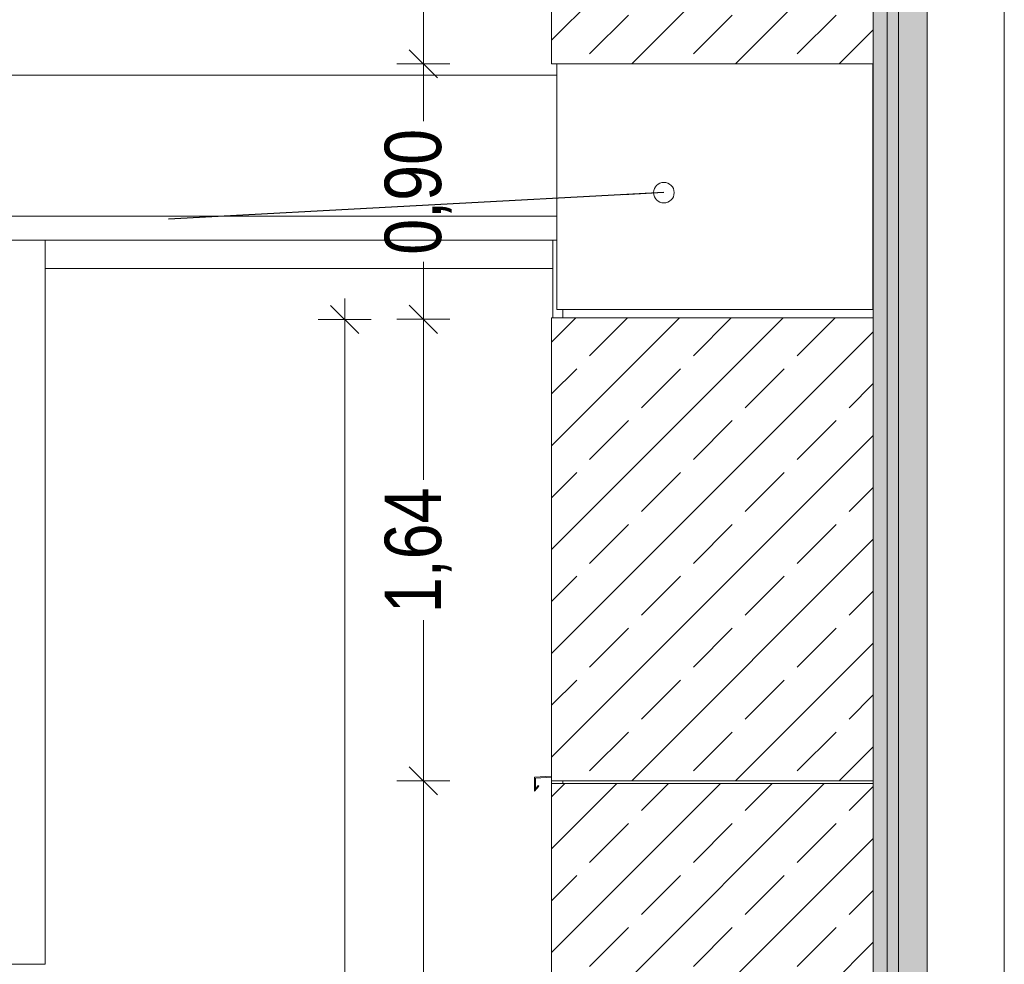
# Model space of a CAD drawing. Header units: millimetres. Extents: x 52659 to 1698020, y -10054 to 104697.
# Tile 347 of 363: x 1447063 to 1450553, y -3343 to 3. Entities that reach past the tile are written whole.
import ezdxf

# ---------------------------------------------------------------- set-up
doc = ezdxf.new("R2010")
doc.units = ezdxf.units.MM
doc.header["$MEASUREMENT"] = 0
for name, color, linetype in [('02-04 CASSETTES CLAIRES', 7, 'Continuous'), ('02-04 CASSETTES FONCEES', 7, 'Continuous'), ('02-04 Mur.Construction', 7, 'Continuous'), ('05-02 Cotation 200ème 100ème.Cotations', 7, 'Continuous'), ('06-05 Etiquette.Texte', 7, 'Continuous'), ('A-GLAZ-CWMG-OTLN.Modèle IFC', 7, 'Continuous'), ('A-WALL-____-OTLN.Modèle IFC', 7, 'Continuous'), ('Fenêtres ARCHICAD', 7, 'Continuous')]:
    doc.layers.add(name, color=color, linetype=linetype)
doc.styles.add('STYLE_GENERE_3', font='ARIALN.TTF')
doc.dimstyles.new('STYLE_GENERE__2', dxfattribs={"dimtxt": 200, "dimasz": 95, "dimexe": 0.18, "dimexo": 100, "dimgap": 0, "dimtad": 0, "dimlfac": 0.001, "dimzin": 0, "dimdsep": 46, "dimtxsty": 'STYLE_GENERE_3', "dimblk": 'ARROWHEAD_6', "dimblk1": 'ARROWHEAD_6', "dimblk2": 'ARROWHEAD_6', "dimcen": 0.09, "dimclrd": 7, "dimclre": 7, "dimclrt": 7, "dimazin": 0, "dimtfac": 1, "dimtdec": 4, "dimtmove": 0, "dimatfit": 3, "dimfxl": 1, "dimtolj": 1, "dimtzin": 0, "dimarcsym": 0})
doc.dimstyles.new('STYLE_GENERE__4', dxfattribs={"dimtxt": 0.18, "dimasz": 145.92, "dimexe": 0.18, "dimexo": 0.0625, "dimgap": 0, "dimtad": 0, "dimtih": 1, "dimtoh": 1, "dimdec": 4, "dimzin": 0, "dimdsep": 46, "dimcen": 0.09, "dimadec": 0, "dimazin": 0, "dimtfac": 1, "dimtdec": 4, "dimtmove": 0, "dimatfit": 3, "dimldrblk": 'ARROWHEAD_1', "dimfxl": 1, "dimtolj": 1, "dimtzin": 0, "dimarcsym": 0})

# ---------------------------------------------------------------- blocks, each defined once
blk = doc.blocks.new('Élément de coupe_1227_5', base_point=(1478457.7, -7243.3))
at = {"layer": '02-04 Mur.Construction', "color": 7, "linetype": 'Continuous', "lineweight": 9}
for p, q in [((1448988, -1053.3), (1448988, -1023.3)), ((1448988, -2703.3), (1448988, -2693.3))]:
    blk.add_line(p, q, dxfattribs=at)
blk = doc.blocks.new('Élément de coupe_1228_5', base_point=(1478457.7, -7243.3))
at = {"layer": 'Fenêtres ARCHICAD', "color": 7, "linetype": 'Continuous', "lineweight": 5}
for p, q in [((1448888, -2680.4), (1448948, -2676.9)), ((1448888, -2730.5), (1448888, -2680.4)), ((1448948, -2679.9), (1448891, -2683.3)), ((1448891, -2683.3), (1448891, -2723.3)), ((1448903.1, -2712.4), (1448888, -2730.5)), ((1448891, -2723.3), (1448901, -2710.3)), ((1448901, -2710.3), (1448903.1, -2712.4))]:
    blk.add_line(p, q, dxfattribs=at)
blk = doc.blocks.new('Élément de coupe_1232_5', base_point=(1478457.7, -7243.3))
at = {"layer": '02-04 Mur.Construction', "color": 7, "linetype": 'Continuous', "lineweight": 9}
for p, q in [((1448966.8, -1023.3), (1448966.8, -153.3)), ((1448986.8, -1023.3), (1448966.8, -1023.3))]:
    blk.add_line(p, q, dxfattribs=at)
blk = doc.blocks.new('Élément de coupe_1233_5', base_point=(1478457.7, -7243.3))
at = {"layer": '02-04 Mur.Construction', "color": 7, "linetype": 'Continuous', "lineweight": 9}
blk.add_line((1450087.7, -423.3), (1450086.5, -423.3), dxfattribs=at)
blk = doc.blocks.new('Élément de coupe_1238_5', base_point=(1478457.7, -7243.3))
at = {"layer": '02-04 CASSETTES CLAIRES', "color": 7, "linetype": 'Continuous', "lineweight": 9}
for p, q in [((1448948, -3669.5), (1449914.3, -2703.3)), ((1448948, -3301.8), (1449546.6, -2703.3)), ((1448948, -2934.1), (1449178.9, -2703.3)), ((1448948, -2750.3), (1448995, -2703.3)), ((1448948, -4803.3), (1448948, -2703.3)), ((1448948, -2703.3), (1450087.7, -2703.3)), ((1449267, -2799), (1449362.7, -2703.3)), ((1449634.7, -2799), (1449730.4, -2703.3)), ((1450002.4, -2799), (1450087.7, -2713.7)), ((1449083.1, -2982.9), (1449221, -2845)), ((1449450.8, -2982.9), (1449588.7, -2845)), ((1449818.5, -2982.9), (1449956.4, -2845)), ((1448948, -4037.2), (1450087.7, -2897.5)), ((1448948, -3118), (1449037.2, -3028.8)), ((1449267, -3166.7), (1449404.9, -3028.8)), ((1449634.7, -3166.7), (1449772.5, -3028.8)), ((1450002.4, -3166.7), (1450087.7, -3081.4)), ((1449083.1, -3350.6), (1449221, -3212.7)), ((1449450.8, -3350.6), (1449588.7, -3212.7)), ((1449818.5, -3350.6), (1449956.4, -3212.7)), ((1448948, -4404.9), (1450087.7, -3265.2)), ((1448948, -3485.7), (1449037.2, -3396.5)), ((1449267, -3534.4), (1449404.9, -3396.5)), ((1449634.7, -3534.4), (1449772.5, -3396.5)), ((1450002.4, -3534.4), (1450087.7, -3449.1)), ((1449083.1, -3718.3), (1449221, -3580.4)), ((1449450.8, -3718.3), (1449588.7, -3580.4)), ((1449818.5, -3718.3), (1449956.4, -3580.4)), ((1448948, -4772.6), (1450087.7, -3632.9)), ((1448948, -3853.4), (1449037.2, -3764.2)), ((1449267, -3902.1), (1449404.9, -3764.2)), ((1449634.7, -3902.1), (1449772.5, -3764.2)), ((1450002.4, -3902.1), (1450087.7, -3816.8)), ((1449083.1, -4085.9), (1449221, -3948.1)), ((1449450.8, -4085.9), (1449588.7, -3948.1)), ((1449818.5, -4085.9), (1449956.4, -3948.1)), ((1449285, -4803.3), (1450087.7, -4000.6)), ((1448948, -4221.1), (1449037.2, -4131.9)), ((1449267, -4269.8), (1449404.9, -4131.9)), ((1449634.7, -4269.8), (1449772.5, -4131.9)), ((1450002.4, -4269.8), (1450087.7, -4184.5)), ((1449083.1, -4453.6), (1449221, -4315.8)), ((1449450.8, -4453.6), (1449588.7, -4315.8)), ((1449818.5, -4453.6), (1449956.4, -4315.8)), ((1449652.7, -4803.3), (1450087.7, -4368.3)), ((1448948, -4588.8), (1449037.2, -4499.6)), ((1449267, -4637.5), (1449404.9, -4499.6)), ((1449634.7, -4637.5), (1449772.5, -4499.6)), ((1450002.4, -4637.5), (1450087.7, -4552.2)), ((1449101.2, -4803.3), (1449221, -4683.5)), ((1449468.9, -4803.3), (1449588.7, -4683.5)), ((1449836.6, -4803.3), (1449956.4, -4683.5)), ((1450020.4, -4803.3), (1450087.7, -4736)), ((1448948, -4803.3), (1450087.7, -4803.3))]:
    blk.add_line(p, q, dxfattribs=at)
blk = doc.blocks.new('Élément de coupe_1239_5', base_point=(1478457.7, -7243.3))
at = {"layer": '02-04 CASSETTES CLAIRES', "color": 7, "linetype": 'Continuous', "lineweight": 9}
for p, q in [((1448948, -1874.1), (1449768.9, -1053.3)), ((1448948, -1506.4), (1449401.2, -1053.3)), ((1448948, -1138.8), (1449033.5, -1053.3)), ((1448948, -2693.3), (1448948, -1053.3)), ((1448948, -1053.3), (1450087.7, -1053.3)), ((1449083.1, -1187.5), (1449217.3, -1053.3)), ((1449450.8, -1187.5), (1449585, -1053.3)), ((1449818.5, -1187.5), (1449952.7, -1053.3)), ((1448948, -2241.8), (1450087.7, -1102.1)), ((1448948, -1322.6), (1449037.2, -1233.4)), ((1449267, -1371.3), (1449404.9, -1233.4)), ((1449634.7, -1371.3), (1449772.5, -1233.4)), ((1450002.4, -1371.3), (1450087.7, -1286)), ((1449083.1, -1555.2), (1449221, -1417.3)), ((1449450.8, -1555.2), (1449588.7, -1417.3)), ((1449818.5, -1555.2), (1449956.4, -1417.3)), ((1448948, -2609.5), (1450087.7, -1469.8)), ((1448948, -1690.3), (1449037.2, -1601.1)), ((1449267, -1739), (1449404.9, -1601.1)), ((1449634.7, -1739), (1449772.5, -1601.1)), ((1450002.4, -1739), (1450087.7, -1653.7)), ((1449083.1, -1922.9), (1449221, -1785)), ((1449450.8, -1922.9), (1449588.7, -1785)), ((1449818.5, -1922.9), (1449956.4, -1785)), ((1449232, -2693.3), (1450087.7, -1837.5)), ((1448948, -2058), (1449037.2, -1968.8)), ((1449267, -2106.7), (1449404.9, -1968.8)), ((1449634.7, -2106.7), (1449772.5, -1968.8)), ((1450002.4, -2106.7), (1450087.7, -2021.4)), ((1449083.1, -2290.6), (1449221, -2152.7)), ((1449450.8, -2290.6), (1449588.7, -2152.7)), ((1449818.5, -2290.6), (1449956.4, -2152.7)), ((1449599.7, -2693.3), (1450087.7, -2205.2)), ((1448948, -2425.7), (1449037.2, -2336.5)), ((1449267, -2474.4), (1449404.9, -2336.5)), ((1449634.7, -2474.4), (1449772.5, -2336.5)), ((1450002.4, -2474.4), (1450087.7, -2389.1)), ((1449083.1, -2658.3), (1449221, -2520.4)), ((1449450.8, -2658.3), (1449588.7, -2520.4)), ((1449818.5, -2658.3), (1449956.4, -2520.4)), ((1449967.3, -2693.3), (1450087.7, -2572.9)), ((1448948, -2693.3), (1450087.7, -2693.3))]:
    blk.add_line(p, q, dxfattribs=at)
blk = doc.blocks.new('Élément de coupe_1240_5', base_point=(1478457.7, -7243.3))
at = {"layer": '02-04 CASSETTES CLAIRES', "color": 7, "linetype": 'Continuous', "lineweight": 9}
for p, q in [((1448948, 1401.2), (1449943.5, 2396.7)), ((1448948, 1768.9), (1449575.8, 2396.7)), ((1448948, 2136.6), (1449208.1, 2396.7)), ((1448948, 2320.5), (1449024.2, 2396.7)), ((1448948, -153.3), (1448948, 2396.7)), ((1448948, 2396.7), (1450087.7, 2396.7)), ((1449267, 2271.8), (1449391.9, 2396.7)), ((1449634.7, 2271.8), (1449759.6, 2396.7)), ((1450002.4, 2271.8), (1450087.7, 2357.1)), ((1449083.1, 2087.9), (1449221, 2225.8)), ((1449450.8, 2087.9), (1449588.7, 2225.8)), ((1449818.5, 2087.9), (1449956.4, 2225.8)), ((1448948, 1033.6), (1450087.7, 2173.2)), ((1448948, 1952.8), (1449037.2, 2042)), ((1449267, 1904.1), (1449404.9, 2042)), ((1449634.7, 1904.1), (1449772.5, 2042)), ((1450002.4, 1904.1), (1450087.7, 1989.4)), ((1449083.1, 1720.2), (1449221, 1858.1)), ((1449450.8, 1720.2), (1449588.7, 1858.1)), ((1449818.5, 1720.2), (1449956.4, 1858.1)), ((1448948, 665.9), (1450087.7, 1805.5)), ((1448948, 1585.1), (1449037.2, 1674.3)), ((1449267, 1536.4), (1449404.9, 1674.3)), ((1449634.7, 1536.4), (1449772.5, 1674.3)), ((1450002.4, 1536.4), (1450087.7, 1621.7)), ((1449083.1, 1352.5), (1449221, 1490.4)), ((1449450.8, 1352.5), (1449588.7, 1490.4)), ((1449818.5, 1352.5), (1449956.4, 1490.4)), ((1448948, 298.2), (1450087.7, 1437.9)), ((1448948, 1217.4), (1449037.2, 1306.6)), ((1449267, 1168.7), (1449404.9, 1306.6)), ((1449634.7, 1168.7), (1449772.5, 1306.6)), ((1450002.4, 1168.7), (1450087.7, 1254)), ((1449083.1, 984.8), (1449221, 1122.7)), ((1449450.8, 984.8), (1449588.7, 1122.7)), ((1449818.5, 984.8), (1449956.4, 1122.7)), ((1448948, -69.5), (1450087.7, 1070.2)), ((1448948, 849.7), (1449037.2, 938.9)), ((1449267, 801), (1449404.9, 938.9)), ((1449634.7, 801), (1449772.5, 938.9)), ((1450002.4, 801), (1450087.7, 886.3)), ((1449083.1, 617.1), (1449221, 755)), ((1449450.8, 617.1), (1449588.7, 755)), ((1449818.5, 617.1), (1449956.4, 755)), ((1449232, -153.3), (1450087.7, 702.5)), ((1448948, 482), (1449037.2, 571.2)), ((1449267, 433.3), (1449404.9, 571.2)), ((1449634.7, 433.3), (1449772.5, 571.2)), ((1450002.4, 433.3), (1450087.7, 518.6)), ((1449083.1, 249.4), (1449221, 387.3)), ((1449450.8, 249.4), (1449588.7, 387.3)), ((1449818.5, 249.4), (1449956.4, 387.3)), ((1449599.7, -153.3), (1450087.7, 334.8)), ((1448948, 114.3), (1449037.2, 203.5)), ((1449267, 65.6), (1449404.9, 203.5)), ((1449634.7, 65.6), (1449772.5, 203.5)), ((1450002.4, 65.6), (1450087.7, 150.9)), ((1449083.1, -118.3), (1449221, 19.6)), ((1449450.8, -118.3), (1449588.7, 19.6)), ((1449818.5, -118.3), (1449956.4, 19.6)), ((1449967.3, -153.3), (1450087.7, -32.9)), ((1448948, -153.3), (1450087.7, -153.3))]:
    blk.add_line(p, q, dxfattribs=at)
blk = doc.blocks.new('Élément de coupe_1242_5', base_point=(1478457.7, -7243.3))
at = {"layer": '02-04 CASSETTES CLAIRES', "color": 7, "linetype": 'Continuous', "lineweight": 9}
for p in [(1448948, -1053.3), (1448988, -1053.1)]:
    blk.add_line(p, (1448948, -1053.1), dxfattribs=at)
blk = doc.blocks.new('Élément de coupe_1250_5', base_point=(1478457.7, -7243.3))
at = {"layer": '02-04 CASSETTES FONCEES', "color": 251, "linetype": 'Continuous', "lineweight": 0, "true_color": 0x5d5d5d}
blk.add_line((1448966.8, -153.3), (1448948, -153.3), dxfattribs=at)
blk = doc.blocks.new('Élément de coupe_1252_5', base_point=(1478457.7, -7243.3))
at = {"layer": '02-04 CASSETTES CLAIRES', "color": 7, "linetype": 'Continuous', "lineweight": 9}
blk.add_line((1448948, -2703.3), (1448948, -2693.3), dxfattribs=at)
blk = doc.blocks.new('Élément de coupe_1299_5', base_point=(1478457.7, -7243.3))
at = {"layer": 'A-GLAZ-CWMG-OTLN.Modèle IFC', "color": 251, "linetype": 'Continuous', "lineweight": 0, "true_color": 0x5d5d5d}
for p, q in [((1447152.7, -778.3), (1447027.7, -778.3)), ((1447152.7, -878.3), (1447152.7, -3343.3)), ((1447152.7, -3343.3), (1447027.7, -3343.3))]:
    blk.add_line(p, q, dxfattribs=at)
blk = doc.blocks.new('Élément de coupe_1300_5', base_point=(1478457.7, -7243.3))
at = {"layer": 'A-GLAZ-CWMG-OTLN.Modèle IFC', "color": 251, "linetype": 'Continuous', "lineweight": 0, "true_color": 0x5d5d5d}
for p, q in [((1448966.8, -778.3), (1448952.7, -778.3)), ((1448952.7, -878.3), (1448952.7, -1053.1))]:
    blk.add_line(p, q, dxfattribs=at)
blk = doc.blocks.new('Élément de coupe_1301_5', base_point=(1478457.7, -7243.3))
at = {"layer": 'A-GLAZ-CWMG-OTLN.Modèle IFC', "color": 251, "linetype": 'Continuous', "lineweight": 0, "true_color": 0x5d5d5d}
for p, q in [((1447152.7, -778.3), (1447152.7, -878.3)), ((1447152.7, -778.3), (1448952.7, -778.3)), ((1448952.7, -778.3), (1448952.7, -878.3)), ((1447152.7, -878.3), (1448952.7, -878.3))]:
    blk.add_line(p, q, dxfattribs=at)
blk = doc.blocks.new('Élément de coupe_1302_5', base_point=(1478457.7, -7243.3))
at = {"layer": 'A-WALL-____-OTLN.Modèle IFC', "color": 251, "linetype": 'Continuous', "lineweight": 0, "true_color": 0x5d5d5d}
blk.add_line((1447027.7, -693.3), (1448966.8, -693.3), dxfattribs=at)
blk = doc.blocks.new('Élément de coupe_1312_5', base_point=(1478457.7, -7243.3))
at = {"layer": 'A-WALL-____-OTLN.Modèle IFC', "color": 251, "linetype": 'Continuous', "lineweight": 0, "true_color": 0x5d5d5d}
for p, q in [((1446773.3, -193.3), (1447098, -193.3)), ((1447098, -193.3), (1447418.4, -193.3)), ((1447418.4, -193.3), (1447734.2, -193.3)), ((1447734.2, -193.3), (1448044.8, -193.3)), ((1448044.8, -193.3), (1448349.9, -193.3)), ((1448349.9, -193.3), (1448649, -193.3)), ((1448649, -193.3), (1448941.7, -193.3)), ((1448941.7, -193.3), (1448966.8, -193.3))]:
    blk.add_line(p, q, dxfattribs=at)
blk = doc.blocks.new('Élément de coupe_1325_5', base_point=(1478457.7, -7243.3))
at = {"layer": '02-04 Mur.Construction', "color": 7, "linetype": 'Continuous', "lineweight": 9}
for q in [(1450086.5, -153.3), (1448986.8, -1023.3)]:
    blk.add_line((1450086.5, -1023.3), q, dxfattribs=at)
blk = doc.blocks.new('Élément de coupe_1327_5', base_point=(1478457.7, -7243.3))
at = {"layer": '02-04 Mur.Construction', "linetype": 'Continuous', "lineweight": 0, "true_color": 0xffffff}
for points in [[(1450137.7, -3843.3), (1450137.7, -243.3), (1450087.7, -243.3), (1450087.7, -3843.3)], [(1450177.7, -3843.3), (1450177.7, -243.3), (1450137.7, -243.3), (1450137.7, -3843.3)], [(1450177.7, -243.3), (1450177.7, -3843.3), (1450278.9, -3843.3), (1450278.9, -243.3)]]:
    blk.add_hatch(color=7, dxfattribs=at).paths.add_polyline_path(points)
at = {"layer": '02-04 Mur.Construction', "color": 7, "linetype": 'Continuous', "lineweight": 20}
for p, q in [((1450087.7, -243.3), (1450087.7, -3843.3)), ((1450177.7, -243.3), (1450177.7, -3843.3)), ((1450278.9, -243.3), (1450278.9, -3843.3))]:
    blk.add_line(p, q, dxfattribs=at)
at = {"layer": '02-04 Mur.Construction', "color": 7, "linetype": 'Continuous', "lineweight": 9}
blk.add_line((1450137.7, -243.3), (1450137.7, -3843.3), dxfattribs=at)
blk = doc.blocks.new('Élément de coupe_1328_5', base_point=(1478457.7, -7243.3))
at = {"layer": '02-04 Mur.Construction', "color": 7, "linetype": 'Continuous', "lineweight": 9}
for p, q in [((1450552.8, -423.3), (1450552.8, -623.3)), ((1450552.8, -623.3), (1450552.8, -3843.3))]:
    blk.add_line(p, q, dxfattribs=at)
blk = doc.blocks.new('Élément de coupe_1329_5', base_point=(1478457.7, -7243.3))
at = {"layer": '02-04 Mur.Construction', "linetype": 'Continuous', "lineweight": 0, "true_color": 0xffffff}
for points in [[(1450137.7, 2976.7), (1450087.7, 2976.7), (1450087.7, -243.3), (1450137.7, -243.3)], [(1450177.7, 2976.7), (1450137.7, 2976.7), (1450137.7, -243.3), (1450177.7, -243.3)], [(1450177.7, -243.3), (1450278.9, -243.3), (1450278.9, 2976.7), (1450177.7, 2976.7)]]:
    blk.add_hatch(color=7, dxfattribs=at).paths.add_polyline_path(points)
at = {"layer": '02-04 Mur.Construction', "color": 7, "linetype": 'Continuous', "lineweight": 9}
for p, q in [((1450087.7, 2976.7), (1450087.7, 3456.7)), ((1450137.7, 2976.7), (1450137.7, -243.3)), ((1450278.9, 2976.7), (1450507.7, 2976.7))]:
    blk.add_line(p, q, dxfattribs=at)
at = {"layer": '02-04 Mur.Construction', "color": 7, "linetype": 'Continuous', "lineweight": 20}
for p, q in [((1450087.7, 2976.7), (1450087.7, -243.3)), ((1450177.7, 2976.7), (1450177.7, -243.3)), ((1450278.9, 2976.7), (1450278.9, -243.3))]:
    blk.add_line(p, q, dxfattribs=at)
at = {"layer": '02-04 Mur.Construction', "color": 7, "linetype": 'Continuous', "lineweight": 20, "flags": 128}
blk.add_lwpolyline([(1450278.9, 2976.7), (1450177.7, 2976.7), (1450137.7, 2976.7), (1450087.7, 2976.7)], dxfattribs=at)
blk = doc.blocks.new('Élément de coupe_1330_5', base_point=(1478457.7, -7243.3))
at = {"layer": '02-04 Mur.Construction', "color": 7, "linetype": 'Continuous', "lineweight": 9}
for p, q in [((1450507.7, 2976.7), (1450552.8, 2976.7)), ((1450552.8, 2976.7), (1450552.8, -423.3))]:
    blk.add_line(p, q, dxfattribs=at)
blk = doc.blocks.new('*D1612', base_point=(1478457.7, -7243.3))
at = {"layer": '05-02 Cotation 200ème 100ème.Cotations', "color": 7, "linetype": 'Continuous', "lineweight": 25, "transparency": 16777216}
for p, q in [((1448443.7, -2643.3), (1448543.7, -2743.3)), ((1448443.7, -4763.3), (1448543.7, -4863.3))]:
    blk.add_line(p, q, dxfattribs=at)
at = {"layer": '05-02 Cotation 200ème 100ème.Cotations', "color": 7, "linetype": 'Continuous', "lineweight": 13, "transparency": 16777216}
for p, q in [((1448587.4, -2693.3), (1448399.9, -2693.3)), ((1448493.7, -3504.4), (1448493.7, -2693.3)), ((1448493.7, -4813.3), (1448493.7, -4002.1)), ((1448587.4, -4813.3), (1448399.9, -4813.3))]:
    blk.add_line(p, q, dxfattribs=at)
at = {"layer": '05-02 Cotation 200ème 100ème.Cotations', "color": 7, "lineweight": 9, "transparency": 16777216, "insert": (1448593.7, -3977.3), "char_height": 200, "attachment_point": 7, "rotation": 90, "style": 'STYLE_GENERE_3'}
blk.add_mtext('\\A1;2,12', dxfattribs=at)
blk = doc.blocks.new('ARROWHEAD_6')
at = {"color": 0, "linetype": 'Continuous', "lineweight": 0}
for p, q in [((-0.5, -0.5), (0.5, 0.5)), ((0, 0), (-1, 0))]:
    blk.add_line(p, q, dxfattribs=at)
blk = doc.blocks.new('*D1613', base_point=(1478457.7, -7243.3))
at = {"layer": '05-02 Cotation 200ème 100ème.Cotations', "color": 7, "linetype": 'Continuous', "lineweight": 25, "transparency": 16777216}
for p, q in [((1448443.7, -1008.2), (1448543.7, -1108.2)), ((1448443.7, -2643.3), (1448543.7, -2743.3))]:
    blk.add_line(p, q, dxfattribs=at)
at = {"layer": '05-02 Cotation 200ème 100ème.Cotations', "color": 7, "linetype": 'Continuous', "lineweight": 13, "transparency": 16777216}
for p, q in [((1448587.4, -1058.2), (1448399.9, -1058.2)), ((1448493.7, -1626.8), (1448493.7, -1058.2)), ((1448493.7, -2693.3), (1448493.7, -2124.6)), ((1448587.4, -2693.3), (1448399.9, -2693.3))]:
    blk.add_line(p, q, dxfattribs=at)
at = {"layer": '05-02 Cotation 200ème 100ème.Cotations', "color": 7, "lineweight": 9, "transparency": 16777216, "insert": (1448593.7, -2099.7), "char_height": 200, "attachment_point": 7, "rotation": 90, "style": 'STYLE_GENERE_3'}
blk.add_mtext('\\A1;1,64', dxfattribs=at)
blk = doc.blocks.new('*D1614', base_point=(1478457.7, -7243.3))
at = {"layer": '05-02 Cotation 200ème 100ème.Cotations', "color": 7, "linetype": 'Continuous', "lineweight": 25, "transparency": 16777216}
for p, q in [((1448443.7, -103.3), (1448543.7, -203.3)), ((1448443.7, -1008.2), (1448543.7, -1108.2))]:
    blk.add_line(p, q, dxfattribs=at)
at = {"layer": '05-02 Cotation 200ème 100ème.Cotations', "color": 7, "linetype": 'Continuous', "lineweight": 13, "transparency": 16777216}
for p, q in [((1448587.4, -153.3), (1448399.9, -153.3)), ((1448493.7, -356.8), (1448493.7, -153.3)), ((1448493.7, -1058.2), (1448493.7, -854.6)), ((1448587.4, -1058.2), (1448399.9, -1058.2))]:
    blk.add_line(p, q, dxfattribs=at)
at = {"layer": '05-02 Cotation 200ème 100ème.Cotations', "color": 7, "lineweight": 9, "transparency": 16777216, "insert": (1448593.7, -829.7), "char_height": 200, "attachment_point": 7, "rotation": 90, "style": 'STYLE_GENERE_3'}
blk.add_mtext('\\A1;0,90', dxfattribs=at)
blk = doc.blocks.new('*D1615', base_point=(1478457.7, -7243.3))
at = {"layer": '05-02 Cotation 200ème 100ème.Cotations', "color": 7, "linetype": 'Continuous', "lineweight": 25, "transparency": 16777216}
for p, q in [((1448443.7, 2447.5), (1448543.7, 2347.5)), ((1448443.7, -103.3), (1448543.7, -203.3))]:
    blk.add_line(p, q, dxfattribs=at)
at = {"layer": '05-02 Cotation 200ème 100ème.Cotations', "color": 7, "linetype": 'Continuous', "lineweight": 13, "transparency": 16777216}
for p, q in [((1448587.4, 2397.5), (1448399.9, 2397.5)), ((1448493.7, 1371), (1448493.7, 2397.5)), ((1448493.7, -153.3), (1448493.7, 873.3)), ((1448587.4, -153.3), (1448399.9, -153.3))]:
    blk.add_line(p, q, dxfattribs=at)
at = {"layer": '05-02 Cotation 200ème 100ème.Cotations', "color": 7, "lineweight": 9, "transparency": 16777216, "insert": (1448593.7, 898.1), "char_height": 200, "attachment_point": 7, "rotation": 90, "style": 'STYLE_GENERE_3'}
blk.add_mtext('\\A1;2,55', dxfattribs=at)
blk = doc.blocks.new('*D1617', base_point=(1478457.7, -7243.3))
at = {"layer": '05-02 Cotation 200ème 100ème.Cotations', "color": 7, "linetype": 'Continuous', "lineweight": 25, "transparency": 16777216}
for p, q in [((1448264.9, -1109), (1448164.9, -1009)), ((1448164.9, -7105), (1448264.9, -7205))]:
    blk.add_line(p, q, dxfattribs=at)
at = {"layer": '05-02 Cotation 200ème 100ème.Cotations', "color": 7, "linetype": 'Continuous', "lineweight": 13, "transparency": 16777216}
for p, q in [((1448214.9, -1059), (1448214.9, -984)), ((1448308.7, -1059), (1448121.2, -1059)), ((1448214.9, -3858.2), (1448214.9, -1059)), ((1448214.9, -7155), (1448214.9, -4355.9)), ((1448308.7, -7155), (1448121.2, -7155)), ((1448214.9, -7230), (1448214.9, -7155))]:
    blk.add_line(p, q, dxfattribs=at)
at = {"layer": '05-02 Cotation 200ème 100ème.Cotations', "color": 7, "lineweight": 9, "transparency": 16777216, "insert": (1448314.9, -4331), "char_height": 200, "attachment_point": 7, "rotation": 90, "style": 'STYLE_GENERE_3'}
blk.add_mtext('\\A1;6,10', dxfattribs=at)
blk = doc.blocks.new('ARROWHEAD_1')
at = {"color": 0, "linetype": 'Continuous', "lineweight": 0}
blk.add_line((0, 0), (-1, 0), dxfattribs=at)
blk.add_circle((0, 0), 0.25, dxfattribs=at)

msp = doc.modelspace()

# ---------------------------------------------------------------- block references
at = {"layer": '02-04 CASSETTES CLAIRES', "lineweight": 0}
for name in ['Élément de coupe_1240_5', 'Élément de coupe_1242_5', 'Élément de coupe_1239_5', 'Élément de coupe_1252_5', 'Élément de coupe_1238_5']:
    msp.add_blockref(name, (1478457.676, -7243.262), dxfattribs=at)
at = {"layer": '02-04 CASSETTES FONCEES', "lineweight": 0}
msp.add_blockref('Élément de coupe_1250_5', (1478457.676, -7243.262), dxfattribs=at)
at = {"layer": '02-04 Mur.Construction', "lineweight": 0}
for name in ['Élément de coupe_1329_5', 'Élément de coupe_1330_5', 'Élément de coupe_1232_5', 'Élément de coupe_1325_5', 'Élément de coupe_1327_5', 'Élément de coupe_1233_5', 'Élément de coupe_1328_5', 'Élément de coupe_1227_5']:
    msp.add_blockref(name, (1478457.676, -7243.262), dxfattribs=at)
at = {"layer": 'A-GLAZ-CWMG-OTLN.Modèle IFC', "lineweight": 0}
for name in ['Élément de coupe_1299_5', 'Élément de coupe_1301_5', 'Élément de coupe_1300_5']:
    msp.add_blockref(name, (1478457.676, -7243.262), dxfattribs=at)
at = {"layer": 'A-WALL-____-OTLN.Modèle IFC', "lineweight": 0}
for name in ['Élément de coupe_1312_5', 'Élément de coupe_1302_5']:
    msp.add_blockref(name, (1478457.676, -7243.262), dxfattribs=at)
at = {"layer": 'Fenêtres ARCHICAD', "lineweight": 0}
msp.add_blockref('Élément de coupe_1228_5', (1478457.676, -7243.262), dxfattribs=at)

# ---------------------------------------------------------------- dimensions: what is measured, and where the dimension line sits
at = {"layer": '05-02 Cotation 200ème 100ème.Cotations', "color": 7, "linetype": 'Continuous', "lineweight": 13}
for base, p1, p2, picture, middle in [((1448493.664, 2397.544), (1448947.989, -153.262), (1448493.664, 2397.544), '*D1615', (1448493.664, 1157.905)), ((1448493.664, -153.262), (1448493.664, -1058.188), (1448947.989, -153.262), '*D1614', (1448493.664, -569.961)), ((1448214.916, -1059.024), (1448215.188, -7155.038), (1449036.432, -1059.024), '*D1617', (1448214.916, -4071.267)), ((1448493.664, -1058.188), (1448947.989, -2693.262), (1448493.664, -1058.188), '*D1613', (1448493.664, -1839.961)), ((1448493.664, -2693.262), (1448947.989, -4813.262), (1448947.989, -2693.262), '*D1612', (1448493.664, -3717.498))]:
    dim = msp.add_linear_dim(base=base, p1=p1, p2=p2, angle=90, dimstyle='STYLE_GENERE__2', dxfattribs=at)
    dim.commit()
    dim.dimension.update_dxf_attribs({"geometry": picture, "text_midpoint": middle, "dimtype": 160, "text_rotation": 90})

# ---------------------------------------------------------------- leaders
at = {"layer": '06-05 Etiquette.Texte', "color": 7, "linetype": 'Continuous', "lineweight": 9, "annotation_type": 0, "has_hookline": 1, "hookline_direction": 1, "text_width": 4533.333}
msp.add_leader([(1449346.243, -609.527), (1447590.216, -703.965)], dimstyle='STYLE_GENERE__4', dxfattribs=at)

doc.saveas('drawing.dxf')
